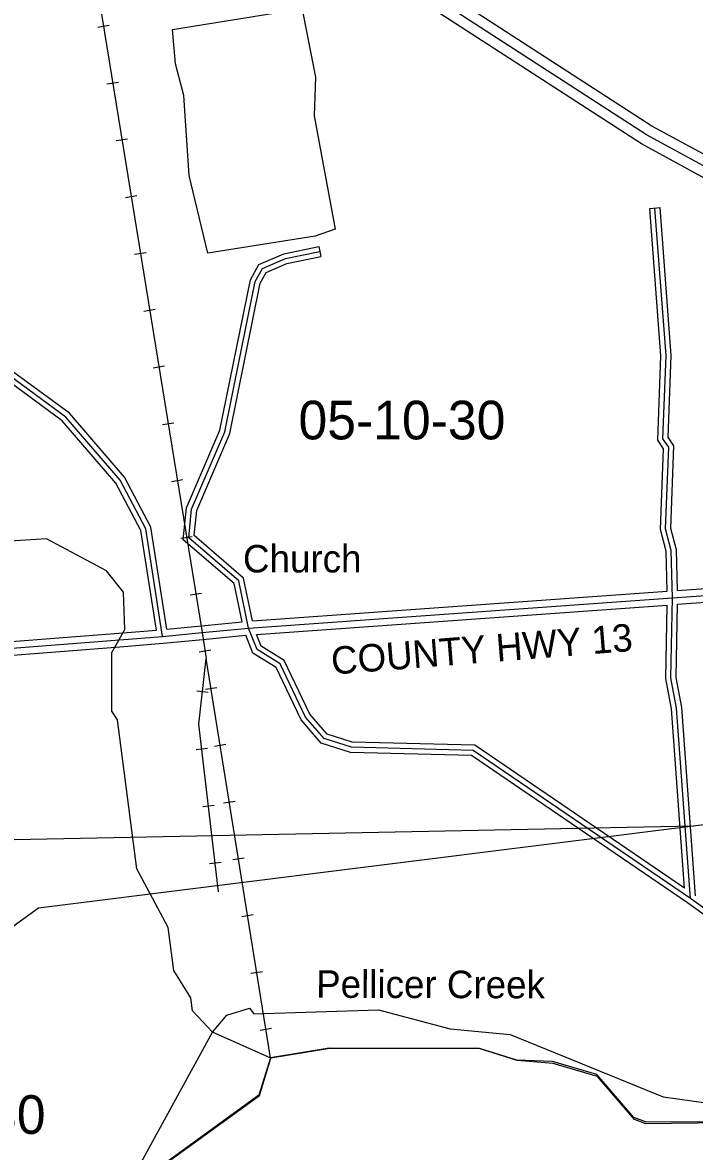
# Model space of a CAD drawing. Extents: x 418523 to 616617, y 1878279 to 2196743.
# Drawn here: x 559247 to 563158, y 1932665 to 1939235 of the extents above; entities that cross this region are included whole.
import ezdxf

# ---------------------------------------------------------------- set-up
doc = ezdxf.new("R2010")
doc.units = 0
for name, color, linetype in [('Level 1', 7, 'Continuous'), ('Level 10', 7, 'Continuous'), ('Level 13', 7, 'Continuous'), ('Level 14', 7, 'Continuous'), ('Level 2', 7, 'Continuous'), ('Level 22', 7, 'Continuous'), ('Level 23', 7, 'Continuous'), ('Level 28', 7, 'Continuous'), ('Level 31', 7, 'Continuous'), ('Level 32', 7, 'Continuous'), ('Level 37', 7, 'Continuous'), ('Level 41', 7, 'Continuous'), ('Level 5', 7, 'Continuous'), ('Level 57', 7, 'Continuous'), ('Level 7', 7, 'Continuous')]:
    doc.layers.add(name, color=color, linetype=linetype)

msp = doc.modelspace()

# ---------------------------------------------------------------- linework, layer by layer
at = {"layer": 'Level 1'}
for p, q in [((559339.422, 1934081.568), (563681.918, 1934625.472)), ((558415.125, 1934465.558), (563152.242, 1934559.129)), ((556141.631, 1931802.529), (559339.422, 1934081.568))]:
    msp.add_line(p, q, dxfattribs=at)
at = {"layer": 'Level 10'}
msp.add_lwpolyline([(563214.544, 1932835.75), (562872.536, 1932836.746), (562805.535, 1932861.745), (562589.526, 1933112.748), (562331.52, 1933187.746), (562123.515, 1933196.744), (561906.51, 1933263.743), (561031.491, 1933266.731), (560689.485, 1933208.726), (560621.486, 1932992.72), (560095.481, 1932610.704)], dxfattribs=at)
at = {"layer": 'Level 13'}
msp.add_lwpolyline([(563811.423, 1938019.181), (563295.507, 1938354.303), (562879.371, 1938580.451), (559469.888, 1940786.39)], dxfattribs=at)
at = {"layer": 'Level 14'}
for points in [[(563861.994, 1938057.88), (563326.221, 1938405.901), (562910.038, 1938632.074), (559502.481, 1940836.766)], [(563811.341, 1937947.684), (563264.793, 1938302.706), (562848.705, 1938528.827), (559437.295, 1940736.013)]]:
    msp.add_lwpolyline(points, dxfattribs=at)
at = {"layer": 'Level 22'}
for p, q in [((563030.436, 1935887.252), (564039.419, 1935959.997)), ((560562.606, 1935710.641), (563030.436, 1935887.252)), ((559810.268, 1935642.049), (560062.204, 1935661.756)), ((560062.204, 1935661.756), (560291.277, 1935684.071)), ((560291.277, 1935684.071), (560562.606, 1935710.641))]:
    msp.add_line(p, q, dxfattribs=at)
msp.add_lwpolyline([(557919.238, 1935467.388), (558411.114, 1935532.995), (559810.268, 1935642.049)], dxfattribs=at)
at = {"layer": 'Level 23'}
for p, q in [((563059.289, 1935929.436), (564036.542, 1935999.894)), ((560584.515, 1935752.312), (562999.383, 1935925.132)), ((563059.676, 1935849.256), (564042.296, 1935920.1)), ((560609.411, 1935673.887), (562999.575, 1935844.941)), ((560287.379, 1935723.881), (560524.304, 1935747.082)), ((559807.149, 1935681.927), (560025.971, 1935699.045)), ((560085.89, 1935704.253), (560287.399, 1935723.883)), ((560295.176, 1935644.261), (560546.856, 1935668.906)), ((559813.388, 1935602.17), (560065.704, 1935621.906)), ((560065.705, 1935621.906), (560295.156, 1935644.259))]:
    msp.add_line(p, q, dxfattribs=at)
for points in [[(557916.636, 1935507.395), (558406.912, 1935572.79), (559807.16, 1935681.929)], [(557943.75, 1935430.301), (558415.315, 1935493.199), (559813.376, 1935602.169)]]:
    msp.add_lwpolyline(points, dxfattribs=at)
at = {"layer": 'Level 31'}
for points in [[(560062.204, 1935661.756), (559963.778, 1936287.488), (559814.596, 1936571.16), (559498.566, 1936938.907), (559099.446, 1937231.601), (558458.574, 1937625.305), (557517.815, 1938111.096), (557076.846, 1938421.015), (556844.074, 1938671.466), (556578.363, 1939072.561), (556280.775, 1940015.217), (556255.73, 1940032.013), (556247.766, 1940140.402), (556214.531, 1940182.311), (556148.559, 1940449.046), (555991.03, 1940799.667), (555094.042, 1942035.977), (554961.641, 1942394.535), (554953.636, 1942486.561), (554887.356, 1942636.566), (554746.73, 1943120.608), (554498.846, 1943863.136), (554267.508, 1944613.985), (554268.106, 1944830.72)], [(563030.436, 1935887.252), (563022.871, 1936162.553), (562989.836, 1936287.731), (563007.866, 1936762.611), (562974.643, 1936812.878), (562992.696, 1937296.121), (562928.164, 1938155.221)], [(560562.606, 1935710.641), (560504.873, 1935985.709), (560213.621, 1936236.656), (560230.888, 1936403.161), (560423.901, 1936852.858), (560601.174, 1937727.701), (560642.976, 1937802.868), (560776.525, 1937860.706), (560976.729, 1937902.011)], [(563134.341, 1934136.388), (563053.911, 1935245.354), (563021.001, 1935420.351), (563030.436, 1935887.252)], [(563134.341, 1934136.388), (561869.443, 1934998.532), (561160.835, 1935017.076), (561002.461, 1935067.303), (560894.47, 1935192.676), (560745.341, 1935501.798), (560612.151, 1935585.419), (560562.606, 1935710.641)], [(563765.101, 1933084.227), (563673.779, 1933276.098), (563624.784, 1933626.413), (563583.485, 1933751.611), (563400.365, 1933944.077), (563134.341, 1934136.388)]]:
    msp.add_lwpolyline(points, dxfattribs=at)
at = {"layer": 'Level 32'}
for p, q in [((562898.247, 1938152.975), (562958.08, 1938157.469)), ((560970.668, 1937931.392), (560982.791, 1937872.628))]:
    msp.add_line(p, q, dxfattribs=at)
for points in [[(560025.971, 1935699.045), (559934.913, 1936277.921), (559789.627, 1936554.186), (559478.054, 1936916.747), (559082.696, 1937206.681), (558443.82, 1937599.159), (557502.236, 1938085.376), (557057.016, 1938398.282), (556820.423, 1938652.846), (556551.024, 1939059.508), (556255.331, 1939996.158), (556226.881, 1940015.237), (556218.521, 1940128.996), (556186.974, 1940168.779), (556120.085, 1940439.217), (555964.931, 1940784.551), (555067.331, 1942021.706), (554932.101, 1942387.922), (554924.18, 1942478.995), (554859.106, 1942626.273), (554718.086, 1943111.67), (554470.278, 1943853.968), (554237.495, 1944609.509), (554238.106, 1944830.802)], [(560085.89, 1935704.254), (559992.642, 1936297.056), (559839.566, 1936588.134), (559519.08, 1936961.067), (559116.197, 1937256.52), (558473.329, 1937651.451), (557533.394, 1938136.815), (557096.675, 1938443.747), (556867.725, 1938690.087), (556605.703, 1939085.614), (556306.217, 1940034.276), (556284.578, 1940048.789), (556277.009, 1940151.808), (556242.09, 1940195.844), (556177.032, 1940458.873), (556017.129, 1940814.783), (555120.753, 1942050.249), (554991.18, 1942401.148), (554983.091, 1942494.126), (554915.606, 1942646.86), (554775.375, 1943129.546), (554527.414, 1943872.304), (554297.521, 1944618.461), (554298.107, 1944830.636)], [(563059.29, 1935929.437), (563052.766, 1936166.85), (563019.985, 1936291.063), (563038.211, 1936771.108), (563004.982, 1936821.385), (563022.738, 1937296.686), (562958.08, 1938157.469)], [(562999.383, 1935925.132), (562992.977, 1936158.256), (562959.686, 1936284.401), (562977.522, 1936754.113), (562944.303, 1936804.371), (562962.653, 1937295.556), (562898.247, 1938152.975)], [(560524.304, 1935747.082), (560477.598, 1935969.609), (560182.163, 1936224.159), (560201.518, 1936410.798), (560395.111, 1936861.848), (560572.695, 1937738.217), (560621.707, 1937826.351), (560767.437, 1937889.465), (560970.668, 1937931.392)], [(560584.515, 1935752.312), (560532.148, 1936001.809), (560245.078, 1936249.152), (560260.258, 1936395.525), (560452.69, 1936843.868), (560629.653, 1937717.185), (560664.246, 1937779.386), (560785.611, 1937831.948), (560982.791, 1937872.628)], [(563099.929, 1934196.15), (563024.113, 1935241.485), (562990.943, 1935417.856), (562999.575, 1935844.94)], [(563163.253, 1934152.506), (563083.711, 1935249.224), (563051.057, 1935422.846), (563059.675, 1935849.256)], [(563117.103, 1934111.831), (561859.837, 1934968.772), (561155.809, 1934987.196), (560985.283, 1935041.278), (560869.163, 1935176.086), (560722.074, 1935480.983), (560587.871, 1935565.239), (560546.855, 1935668.906)], [(563099.928, 1934196.151), (561879.049, 1935028.292), (561165.86, 1935046.955), (561019.64, 1935093.328), (560919.776, 1935209.266), (560768.61, 1935522.613), (560636.431, 1935605.599), (560609.412, 1935673.887)], [(563738.013, 1933071.334), (563644.706, 1933267.371), (563595.446, 1933619.581), (563557.106, 1933735.814), (563380.541, 1933921.389), (563117.102, 1934111.831)]]:
    msp.add_lwpolyline(points, dxfattribs=at)
at = {"layer": 'Level 37'}
for p, q in [((559684.326, 1939208.463), (559750.796, 1939219.267)), ((559738.047, 1938877.939), (559804.518, 1938888.742)), ((559791.769, 1938547.414), (559858.241, 1938558.218)), ((559845.491, 1938216.891), (559911.962, 1938227.694)), ((559899.213, 1937886.366), (559965.684, 1937897.169)), ((559952.936, 1937555.841), (560019.406, 1937566.645)), ((560006.657, 1937225.316), (560073.127, 1937236.12)), ((560060.379, 1936894.791), (560126.849, 1936905.596)), ((560114.101, 1936564.268), (560180.571, 1936575.071)), ((560167.822, 1936233.743), (560234.293, 1936244.547)), ((560221.545, 1935903.219), (560288.016, 1935914.022)), ((560275.285, 1935572.691), (560341.754, 1935583.506)), ((560689.234, 1933209.141), (560315.664, 1935534.186)), ((560327.654, 1935335.867), (560260.717, 1935343.254)), ((560377.187, 1935363.523), (560310.698, 1935352.839)), ((560323.765, 1935010.768), (560256.882, 1935002.906)), ((560430.309, 1935032.901), (560363.82, 1935022.218)), ((560362.859, 1934678.196), (560295.976, 1934670.334)), ((560483.431, 1934702.279), (560416.941, 1934691.596)), ((560401.952, 1934345.623), (560335.07, 1934337.761)), ((560536.553, 1934371.658), (560470.062, 1934360.976)), ((560589.675, 1934041.036), (560523.184, 1934030.354)), ((560642.796, 1933710.416), (560576.306, 1933699.732)), ((560695.918, 1933379.794), (560629.427, 1933369.111))]:
    msp.add_line(p, q, dxfattribs=at)
for points in [[(554866.266, 1969249.629), (554867.125, 1969244.323), (555789.684, 1963551.706), (557100.687, 1955463.798), (557725.337, 1951612.51), (558452.601, 1947129.67), (559310.996, 1941839.571), (559435.7, 1941071.581), (559469.888, 1940786.39), (559492.892, 1940596.141), (560291.277, 1935684.071), (560315.664, 1935534.186)], [(560388.057, 1934175.406), (560273.376, 1935151.009), (560315.664, 1935534.186)]]:
    msp.add_lwpolyline(points, dxfattribs=at)
at = {"layer": 'Level 5'}
msp.add_line((560692.705, 1933207.196), (560351.405, 1933358.365), dxfattribs=at)
msp.add_lwpolyline([(560324.269, 1937893.472), (560217.371, 1938343.971), (560185.493, 1938810.902), (560136.059, 1938994.466), (560120.046, 1939194.601), (560828.99, 1939309.022), (560878.971, 1939292.183), (560952.798, 1938916.825), (560943.741, 1938691.769), (561066.663, 1938032.806), (560949.821, 1937991.483), (560324.269, 1937893.472)], close=True, dxfattribs=at)
for points in [[(560351.405, 1933358.365), (560235.091, 1933483.766), (560227.02, 1933558.828), (560127.475, 1933717.551), (560094.941, 1933967.736), (559912.622, 1934310.121), (559798.727, 1935177.491), (559765.506, 1935227.611), (559766.621, 1935569.4), (559842.071, 1935702.554), (559834.417, 1935919.299), (559734.813, 1936044.671), (559385.273, 1936229.181), (559110.107, 1936213.386), (558893.004, 1936105.731), (558742.981, 1936114.559), (558459.873, 1936215.478), (558109.846, 1936241.634), (557859.919, 1936292.431), (557459.671, 1936268.736)], [(563950.551, 1932679.886), (563609.093, 1932781.034), (563325.816, 1932831.971), (562875.616, 1932825.065), (562809.025, 1932850.305), (562593.066, 1933101.088), (562334.9, 1933176.926), (562126.526, 1933194.284), (561910.01, 1933261.663), (561034.691, 1933264.471), (560692.705, 1933207.196)], [(557839.272, 1929865.139), (558381.422, 1929946.768), (558548.514, 1930062.923), (558915.541, 1930136.77), (559007.531, 1930219.842), (559050.059, 1930486.47), (559150.36, 1930569.513), (559201.486, 1930919.471), (559276.976, 1931060.966), (559427.586, 1931235.532), (559453.443, 1931493.899), (559612.483, 1931701.786), (559696.372, 1931859.911), (559805.073, 1931959.595), (559931.291, 1932325.995), (560098.901, 1932608.914), (560625.336, 1932990.68), (560692.705, 1933207.196)]]:
    msp.add_lwpolyline(points, dxfattribs=at)
at = {"layer": 'Level 7'}
for points in [[(560351.405, 1933358.365), (560435.096, 1933458.138), (560568.607, 1933499.401), (560593.519, 1933465.951), (561318.854, 1933488.641), (561735.304, 1933378.933), (562085.332, 1933344.477), (562976.176, 1932983.131), (563392.796, 1932923.434), (563851.595, 1933013.672), (564152.189, 1933162.77), (564202.509, 1933254.313), (564203.256, 1933487.728), (564095.6, 1933721.472), (563989.159, 1934322.056), (563790.389, 1934722.852), (563817.59, 1935406.329), (563876.439, 1935564.523), (563984.612, 1935497.513)], [(556741.517, 1930685.634), (556908.281, 1930693.446), (557057.906, 1930567.906), (557207.271, 1930350.672), (557381.947, 1930225.071), (557948.162, 1930023.164), (558206.787, 1930080.709), (558582.512, 1930271.228), (558783.134, 1930437.305), (558917.204, 1930653.621), (558984.512, 1930845.167), (559529.878, 1931935.461), (559714.088, 1932193.299), (560351.405, 1933358.365)]]:
    msp.add_lwpolyline(points, dxfattribs=at)

# ---------------------------------------------------------------- texts
at = {"layer": 'Level 2'}
for s, p in [('05-10-30', (560852.967, 1936808.774)), ('47-10-30', (558176.226, 1932766.914))]:
    msp.add_text(s, height=225, dxfattribs=at).set_placement(p)
at = {"layer": 'Level 28'}
msp.add_text('COUNTY HWY 13', height=160, rotation=4.5141611, dxfattribs=at).set_placement((561048.991, 1935439.588))
at = {"layer": 'Level 41'}
msp.add_text('Pellicer Creek', height=160, rotation=359.8285972, dxfattribs=at).set_placement((560955.497, 1933559.216))
at = {"layer": 'Level 57'}
msp.add_text('Church', height=160, dxfattribs=at).set_placement((560529.847, 1936034.461))

doc.saveas('drawing.dxf')
